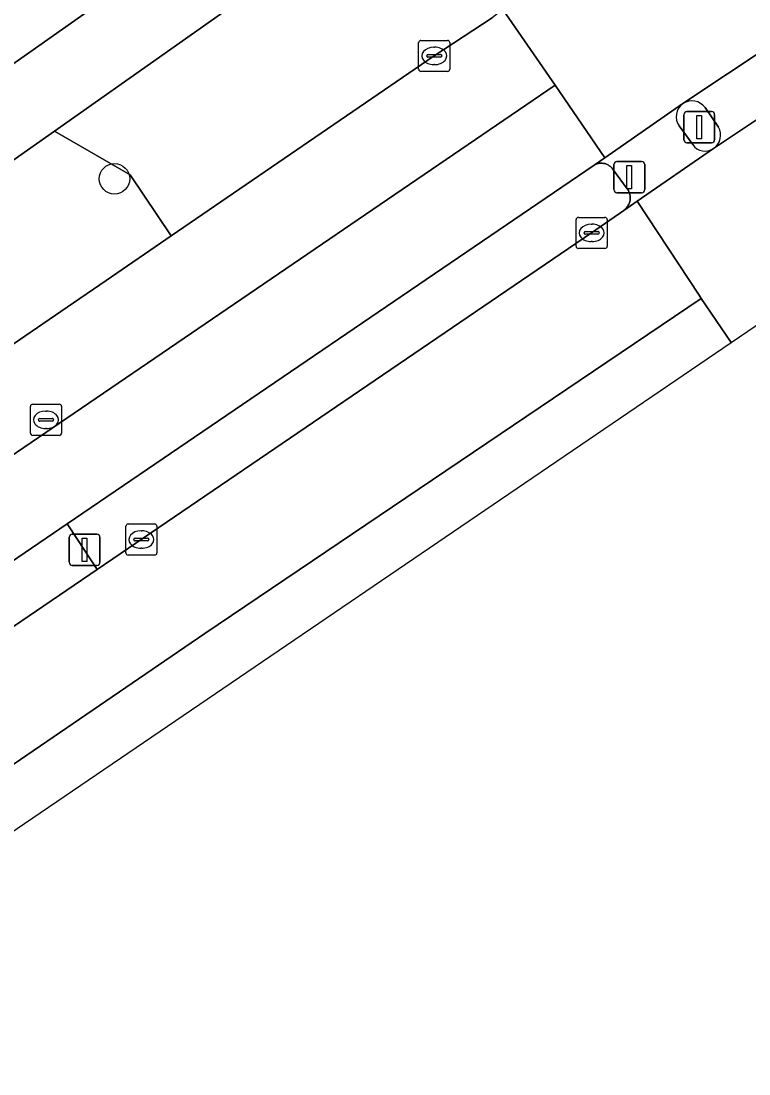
# Model space of a CAD drawing. Extents: x 157445 to 158888, y 383061 to 384688.
# Drawn here: x 158658.1 to 158681.48, y 383673.97 to 383707.79 of the extents above; entities that cross this region are included whole.
import ezdxf

# ---------------------------------------------------------------- set-up
doc = ezdxf.new("R2010")
doc.units = 0
for name, color, linetype in [('IMGEO_Berm_groen', 7, 'Continuous'), ('IMGEO_Boom', 7, 'Continuous'), ('IMGEO_Fietspad_gesloten', 7, 'Continuous'), ('IMGEO_Fietspad_open', 7, 'Continuous'), ('IMGEO_Groenvoorziening', 7, 'Continuous'), ('IMGEO_Haag', 7, 'Continuous'), ('IMGEO_Kolk', 7, 'Continuous'), ('IMGEO_Lichtmast', 7, 'Continuous'), ('IMGEO_OVBaan_gesloten', 7, 'Continuous'), ('IMGEO_Rijbaan_regionaal_gesloten', 7, 'Continuous'), ('IMGEO_Rioolput', 7, 'Continuous'), ('IMGEO_Verkeerseiland_open', 7, 'Continuous'), ('IMGEO_Verkeersregelinstallatiepaal', 7, 'Continuous'), ('IMGEO_Voetpad_open', 7, 'Continuous')]:
    doc.layers.add(name, color=color, linetype=linetype)

msp = doc.modelspace()

# ---------------------------------------------------------------- linework, layer by layer
at = {"layer": 'IMGEO_Berm_groen'}
msp.add_lwpolyline([(158529.635, 383610.058), (158533.912, 383612.972), (158549.163, 383623.387), (158564.436, 383633.769), (158577.223, 383642.513), (158594.161, 383654.025), (158610.268, 383664.997), (158625.531, 383675.407), (158640.814, 383685.819), (158656.102, 383696.222), (158659.587, 383698.599), (158660.833, 383699.452), (158662.926, 383700.885), (158661.61, 383702.847), (158659.173, 383704.25), (158658.02, 383703.436), (158647.99, 383696.349)], dxfattribs=at)
msp.add_lwpolyline([(158676.424, 383700.983), (158677.454, 383701.704), (158677.489, 383701.732), (158677.521, 383701.762), (158677.551, 383701.796), (158677.577, 383701.832), (158677.601, 383701.87), (158677.62, 383701.91), (158677.636, 383701.952), (158677.648, 383701.995), (158677.657, 383702.039), (158677.661, 383702.083), (158677.661, 383702.128), (158677.658, 383702.172), (158677.65, 383702.216), (158677.639, 383702.259), (158677.623, 383702.301), (158677.604, 383702.342), (158677.582, 383702.38), (158677.569, 383702.399), (158677.129, 383702.995), (158677.107, 383703.029), (158677.082, 383703.062), (158677.055, 383703.092), (158677.025, 383703.119), (158676.992, 383703.143), (158676.958, 383703.165), (158676.921, 383703.183), (158676.884, 383703.198), (158676.845, 383703.21), (158676.805, 383703.218), (158676.764, 383703.222), (158676.724, 383703.223), (158676.683, 383703.221), (158676.643, 383703.214), (158676.603, 383703.204), (158676.565, 383703.191), (158676.528, 383703.174), (158676.506, 383703.162), (158659.584, 383691.635), (158659.914, 383691.135), (158660.551, 383690.171)], close=True, dxfattribs=at)
at = {"layer": 'IMGEO_Boom'}
msp.add_circle((158661.102, 383702.722), 0.489, dxfattribs=at)
at = {"layer": 'IMGEO_Fietspad_gesloten'}
for points in [[(158679.399, 383721.322), (158677.463, 383720.002), (158677.446, 383719.989), (158673.107, 383717.176), (158672.871, 383716.996), (158659.434, 383707.528), (158646.351, 383698.32), (158645.771, 383697.923), (158642.101, 383695.683), (158635.984, 383692.252), (158632.559, 383690.485), (158625.975, 383687.642), (158625.07, 383687.28), (158622.291, 383686.109), (158619.533, 383684.885), (158594.652, 383667.82), (158523.57, 383619.052), (158500, 383602.881), (158449.207, 383568.025), (158400.089, 383534.274), (158395.677, 383531.318), (158383.866, 383523.103)], [(158647.99, 383696.349), (158658.02, 383703.436), (158659.173, 383704.25), (158670.378, 383712.16), (158673.126, 383714.078)]]:
    msp.add_lwpolyline(points, dxfattribs=at)
at = {"layer": 'IMGEO_Fietspad_open'}
for points in [[(158682.218, 383707.049), (158679.356, 383705.137)], [(158680.343, 383703.697), (158683.257, 383705.647)], [(158680.067, 383705.009), (158680.495, 383704.385)]]:
    msp.add_lwpolyline(points, dxfattribs=at)
for centre, radius, start, end in [((158679.644, 383704.699), 0.524, 36.2503, 123.3386), ((158680.052, 383704.122), 0.515, 304.402, 30.6815)]:
    msp.add_arc(centre, radius, start, end, dxfattribs=at)
at = {"layer": 'IMGEO_Groenvoorziening'}
msp.add_lwpolyline([(158670.378, 383712.16), (158659.173, 383704.25), (158661.61, 383702.847), (158662.926, 383700.885), (158671.368, 383706.667), (158673.235, 383707.89)], dxfattribs=at)
msp.add_lwpolyline([(158657.729, 383687.991), (158657.626, 383688.179), (158660.551, 383690.171), (158659.914, 383691.135), (158659.584, 383691.635), (158649.601, 383684.834), (158650.87, 383683.315)], close=True, dxfattribs=at)
at = {"layer": 'IMGEO_Haag'}
msp.add_lwpolyline([(158670.378, 383712.16), (158659.173, 383704.25), (158661.61, 383702.847), (158662.926, 383700.885), (158671.368, 383706.667), (158673.235, 383707.89)], dxfattribs=at)
msp.add_lwpolyline([(158657.729, 383687.991), (158657.626, 383688.179), (158660.551, 383690.171), (158659.914, 383691.135), (158659.584, 383691.635), (158649.601, 383684.834), (158650.87, 383683.315)], close=True, dxfattribs=at)
at = {"layer": 'IMGEO_Kolk'}
for p, q in [((158670.87, 383706.242), (158670.87, 383707.094)), ((158670.945, 383707.168), (158671.797, 383707.168)), ((158671.358, 383706.948), (158671.383, 383706.948)), ((158671.871, 383707.094), (158671.871, 383706.242)), ((158671.129, 383706.662), (158671.129, 383706.674)), ((158671.567, 383706.625), (158671.169, 383706.625)), ((158671.172, 383706.711), (158671.57, 383706.711)), ((158671.613, 383706.674), (158671.613, 383706.662)), ((158671.381, 383706.388), (158671.356, 383706.388)), ((158671.797, 383706.168), (158670.945, 383706.168)), ((158676.001, 383701.484), (158676.853, 383701.484)), ((158675.926, 383700.558), (158675.926, 383701.41)), ((158676.414, 383701.264), (158676.439, 383701.264)), ((158676.927, 383701.41), (158676.927, 383700.558)), ((158676.185, 383700.978), (158676.185, 383700.99)), ((158676.623, 383700.941), (158676.225, 383700.941)), ((158676.228, 383701.027), (158676.626, 383701.027)), ((158676.669, 383700.99), (158676.669, 383700.978)), ((158676.853, 383700.484), (158676.001, 383700.484)), ((158676.437, 383700.704), (158676.412, 383700.704)), ((158661.466, 383690.709), (158661.466, 383691.561)), ((158661.541, 383691.635), (158662.393, 383691.635)), ((158661.954, 383691.415), (158661.979, 383691.415)), ((158662.467, 383691.561), (158662.467, 383690.709)), ((158661.725, 383691.129), (158661.725, 383691.141)), ((158662.163, 383691.092), (158661.765, 383691.092)), ((158661.768, 383691.178), (158662.166, 383691.178)), ((158662.209, 383691.141), (158662.209, 383691.129)), ((158661.977, 383690.855), (158661.952, 383690.855)), ((158662.393, 383690.635), (158661.541, 383690.635))]:
    msp.add_line(p, q, dxfattribs=at)
for points in [[(158670.87, 383706.242), (158670.87, 383707.094)], [(158670.945, 383707.168), (158671.797, 383707.168)], [(158671.871, 383707.094), (158671.871, 383706.242)], [(158671.797, 383706.168), (158670.945, 383706.168)], [(158676.001, 383701.484), (158676.853, 383701.484)], [(158675.926, 383700.558), (158675.926, 383701.41)], [(158676.927, 383701.41), (158676.927, 383700.558)], [(158676.853, 383700.484), (158676.001, 383700.484)], [(158661.466, 383690.709), (158661.466, 383691.561)], [(158661.541, 383691.635), (158662.393, 383691.635)], [(158662.467, 383691.561), (158662.467, 383690.709)], [(158662.393, 383690.635), (158661.541, 383690.635)]]:
    msp.add_lwpolyline(points, dxfattribs=at)
for centre, radius, start, end in [((158670.947, 383707.092), 0.0765, 91.552, 178.448), ((158670.947, 383707.092), 0.0765, 91.552, 178.448), ((158671.795, 383707.092), 0.0765, 1.552, 88.448), ((158671.795, 383707.092), 0.0765, 1.552, 88.448), ((158671.169, 383706.671), 0.0403, 85.8775, 175.7526), ((158671.166, 383706.661), 0.0366, 178.938, 274.7102), ((158671.57, 383706.668), 0.043, 264.8664, 352.4533), ((158671.574, 383706.673), 0.0386, 1.7309, 96.639), ((158670.947, 383706.244), 0.0765, 181.552, 268.448), ((158670.947, 383706.244), 0.0765, 181.552, 268.448), ((158671.795, 383706.244), 0.0765, 271.552, 358.448), ((158671.795, 383706.244), 0.0765, 271.552, 358.448), ((158676.003, 383701.408), 0.0765, 91.552, 178.448), ((158676.003, 383701.408), 0.0765, 91.552, 178.448), ((158676.851, 383701.408), 0.0765, 1.552, 88.448), ((158676.851, 383701.408), 0.0765, 1.552, 88.448), ((158676.225, 383700.987), 0.0403, 85.8775, 175.7526), ((158676.222, 383700.977), 0.0366, 178.938, 274.7102), ((158676.626, 383700.984), 0.043, 264.8664, 352.4533), ((158676.63, 383700.989), 0.0386, 1.7309, 96.639), ((158676.003, 383700.56), 0.0765, 181.552, 268.448), ((158676.003, 383700.56), 0.0765, 181.552, 268.448), ((158676.851, 383700.56), 0.0765, 271.552, 358.448), ((158676.851, 383700.56), 0.0765, 271.552, 358.448), ((158661.543, 383691.559), 0.0765, 91.552, 178.448), ((158661.543, 383691.559), 0.0765, 91.552, 178.448), ((158662.391, 383691.559), 0.0765, 1.552, 88.448), ((158662.391, 383691.559), 0.0765, 1.552, 88.448), ((158661.765, 383691.138), 0.0403, 85.8775, 175.7526), ((158661.762, 383691.128), 0.0366, 178.938, 274.7102), ((158662.166, 383691.135), 0.043, 264.8664, 352.4533), ((158662.17, 383691.14), 0.0386, 1.7309, 96.639), ((158661.543, 383690.711), 0.0765, 181.552, 268.448), ((158661.543, 383690.711), 0.0765, 181.552, 268.448), ((158662.391, 383690.711), 0.0765, 271.552, 358.448), ((158662.391, 383690.711), 0.0765, 271.552, 358.448)]:
    msp.add_arc(centre, radius, start, end, dxfattribs=at)
for centre, major_axis, ratio, start_param, end_param in [((158671.357, 383706.668), (-0.387, 0.002), 0.722429, 4.712389, 7.853982), ((158671.382, 383706.668), (-0.39, 0.002), 0.717154, 1.570796, 4.712389), ((158676.413, 383700.984), (-0.387, 0.002), 0.722429, 4.712389, 7.853982), ((158676.438, 383700.984), (-0.39, 0.002), 0.717154, 1.570796, 4.712389), ((158661.953, 383691.135), (-0.387, 0.002), 0.722429, 4.712389, 7.853982), ((158661.978, 383691.135), (-0.39, 0.002), 0.717154, 1.570796, 4.712389)]:
    msp.add_ellipse(centre, major_axis=major_axis, ratio=ratio, start_param=start_param, end_param=end_param, dxfattribs=at)
at = {"layer": 'IMGEO_Lichtmast'}
for p, q in [((158679.484, 383704.878), (158680.274, 383704.878)), ((158680.274, 383704.878), (158679.484, 383704.878)), ((158679.384, 383703.978), (158679.384, 383704.778)), ((158679.384, 383704.778), (158679.384, 383703.978)), ((158680.374, 383704.778), (158680.374, 383703.978)), ((158680.374, 383703.978), (158680.374, 383704.778)), ((158680.274, 383703.878), (158679.484, 383703.878)), ((158679.484, 383703.878), (158680.274, 383703.878)), ((158659.645, 383690.407), (158659.645, 383691.207)), ((158659.645, 383691.207), (158659.645, 383690.407)), ((158659.745, 383691.307), (158660.535, 383691.307)), ((158660.535, 383691.307), (158659.745, 383691.307)), ((158660.635, 383691.207), (158660.635, 383690.407)), ((158660.635, 383690.407), (158660.635, 383691.207)), ((158660.535, 383690.307), (158659.745, 383690.307)), ((158659.745, 383690.307), (158660.535, 383690.307))]:
    msp.add_line(p, q, dxfattribs=at)
for points in [[(158679.804, 383704.753), (158679.954, 383704.753), (158679.954, 383704.003), (158679.804, 383704.003), (158679.804, 383704.753)], [(158660.065, 383691.182), (158660.215, 383691.182), (158660.215, 383690.432), (158660.065, 383690.432), (158660.065, 383691.182)]]:
    msp.add_lwpolyline(points, dxfattribs=at)
for centre, start, end in [((158679.484, 383704.778), 90, 180), ((158679.484, 383704.778), 90, 180), ((158680.274, 383704.778), 0, 90), ((158680.274, 383704.778), 360, 90), ((158679.484, 383703.978), 180, 270), ((158679.484, 383703.978), 180, 270), ((158680.274, 383703.978), 270, 0), ((158680.274, 383703.978), 270, 0), ((158659.745, 383691.207), 90, 180), ((158659.745, 383691.207), 90, 180), ((158660.535, 383691.207), 0, 90), ((158660.535, 383691.207), 360, 90), ((158659.745, 383690.407), 180, 270), ((158659.745, 383690.407), 180, 270), ((158660.535, 383690.407), 270, 0), ((158660.535, 383690.407), 270, 0)]:
    msp.add_arc(centre, 0.1, start, end, dxfattribs=at)
at = {"layer": 'IMGEO_OVBaan_gesloten'}
for points in [[(158680.904, 383697.465), (158695.033, 383707.081), (158699.625, 383710.219), (158709.341, 383716.859), (158708.38, 383718.256), (158708.352, 383718.295), (158706.236, 383721.282), (158703.732, 383719.615), (158701.247, 383717.918), (158700.906, 383717.685), (158697.528, 383715.366), (158697.306, 383715.234), (158697.433, 383715.048), (158686.507, 383707.612), (158686.355, 383707.788), (158686.22, 383707.676), (158683.257, 383705.647), (158680.343, 383703.697), (158677.886, 383702.002), (158679.874, 383698.989), (158679.946, 383698.882)], [(158365.354, 383481.561), (158416.544, 383517.531), (158540.809, 383602.111), (158637.817, 383668.138), (158680.904, 383697.465), (158679.946, 383698.882), (158664, 383688.121), (158644.308, 383674.664), (158621.572, 383659.17), (158604.504, 383647.519), (158583.825, 383633.453), (158564.93, 383620.521), (158541.858, 383604.776), (158522.166, 383591.424), (158504.867, 383579.604), (158484.965, 383566.084), (158464.958, 383552.48), (158446.358, 383539.779), (158428.975, 383527.938), (158408.443, 383513.852), (158386.987, 383498.925), (158364.353, 383482.998), (158364.367, 383482.977)]]:
    msp.add_lwpolyline(points, close=True, dxfattribs=at)
msp.add_lwpolyline([(158541.858, 383604.776), (158564.93, 383620.521), (158583.825, 383633.453), (158604.504, 383647.519), (158621.572, 383659.17), (158644.308, 383674.664), (158664, 383688.121), (158679.946, 383698.882), (158679.874, 383698.989), (158677.886, 383702.002), (158677.454, 383701.704), (158676.424, 383700.983), (158660.551, 383690.171), (158657.626, 383688.179), (158657.729, 383687.991), (158650.87, 383683.315), (158614.863, 383658.766), (158534.043, 383603.699), (158500, 383580.503), (158421.762, 383527.194)], dxfattribs=at)
at = {"layer": 'IMGEO_Rijbaan_regionaal_gesloten'}
for points in [[(158676.053, 383710.244), (158675.944, 383710.136), (158674.551, 383708.936), (158673.574, 383708.16), (158675.249, 383705.727), (158676.85, 383703.4), (158679.356, 383705.137), (158682.218, 383707.049), (158685.202, 383709.056)], [(158419.62, 383531.385), (158675.249, 383705.727), (158673.574, 383708.16), (158673.235, 383707.89), (158671.368, 383706.667), (158662.926, 383700.885), (158660.833, 383699.452), (158659.587, 383698.599), (158656.102, 383696.222), (158640.814, 383685.819), (158625.531, 383675.407), (158610.268, 383664.997), (158594.161, 383654.025), (158577.223, 383642.513), (158564.436, 383633.769), (158549.163, 383623.387), (158533.912, 383612.972), (158529.635, 383610.058), (158518.614, 383602.55), (158510.98, 383597.353), (158503.312, 383592.163), (158500, 383589.896), (158488.049, 383581.718), (158472.766, 383571.328)], [(158532.907, 383605.325), (158542.718, 383612.011), (158649.601, 383684.834), (158659.584, 383691.635), (158676.506, 383703.162), (158676.85, 383703.4), (158675.249, 383705.727), (158419.62, 383531.385), (158396.6, 383515.895), (158392.975, 383513.826), (158381.801, 383508.832), (158377.704, 383506.331), (158374.335, 383503.923), (158362.176, 383495.3), (158357.947, 383492.263), (158359.626, 383489.838), (158363.896, 383492.904), (158376.206, 383501.305), (158380.823, 383504.604), (158383.416, 383506.187), (158388.341, 383508.475), (158396.561, 383512.223), (158399.682, 383514.393), (158402.806, 383516.561)]]:
    msp.add_lwpolyline(points, dxfattribs=at)
at = {"layer": 'IMGEO_Rioolput'}
for p, q in [((158658.403, 383694.555), (158658.403, 383695.407)), ((158658.478, 383695.481), (158659.33, 383695.481)), ((158659.404, 383695.407), (158659.404, 383694.555)), ((158658.891, 383695.261), (158658.916, 383695.261)), ((158658.662, 383694.975), (158658.662, 383694.987)), ((158659.1, 383694.938), (158658.702, 383694.938)), ((158658.705, 383695.024), (158659.103, 383695.024)), ((158659.146, 383694.987), (158659.146, 383694.975)), ((158659.33, 383694.481), (158658.478, 383694.481)), ((158658.914, 383694.701), (158658.889, 383694.701))]:
    msp.add_line(p, q, dxfattribs=at)
for points in [[(158658.403, 383694.555), (158658.403, 383695.407)], [(158658.478, 383695.481), (158659.33, 383695.481)], [(158659.404, 383695.407), (158659.404, 383694.555)], [(158659.33, 383694.481), (158658.478, 383694.481)]]:
    msp.add_lwpolyline(points, dxfattribs=at)
for centre, radius, start, end in [((158658.48, 383695.405), 0.0765, 91.552, 178.448), ((158658.48, 383695.405), 0.0765, 91.552, 178.448), ((158659.328, 383695.405), 0.0765, 1.552, 88.448), ((158659.328, 383695.405), 0.0765, 1.552, 88.448), ((158658.702, 383694.984), 0.0403, 85.8775, 175.7526), ((158658.699, 383694.974), 0.0366, 178.938, 274.7102), ((158659.103, 383694.981), 0.043, 264.8664, 352.4533), ((158659.107, 383694.986), 0.0386, 1.7309, 96.639), ((158658.48, 383694.557), 0.0765, 181.552, 268.448), ((158658.48, 383694.557), 0.0765, 181.552, 268.448), ((158659.328, 383694.557), 0.0765, 271.552, 358.448), ((158659.328, 383694.557), 0.0765, 271.552, 358.448)]:
    msp.add_arc(centre, radius, start, end, dxfattribs=at)
for centre, major_axis, ratio, start_param, end_param in [((158658.89, 383694.981), (-0.387, 0.002), 0.722429, 4.712389, 7.853982), ((158658.915, 383694.981), (-0.39, 0.002), 0.717154, 1.570796, 4.712389)]:
    msp.add_ellipse(centre, major_axis=major_axis, ratio=ratio, start_param=start_param, end_param=end_param, dxfattribs=at)
at = {"layer": 'IMGEO_Verkeerseiland_open'}
for points in [[(158680.495, 383704.385), (158680.067, 383705.009)], [(158679.235, 383704.419), (158679.669, 383703.822)]]:
    msp.add_lwpolyline(points, dxfattribs=at)
for centre, radius, start, end in [((158679.644, 383704.699), 0.524, 36.2503, 123.3386), ((158679.655, 383704.717), 0.515, 125.4906, 215.3778), ((158680.052, 383704.122), 0.515, 304.402, 30.6815), ((158680.07, 383704.103), 0.49, 215.0751, 303.9116)]:
    msp.add_arc(centre, radius, start, end, dxfattribs=at)
at = {"layer": 'IMGEO_Verkeersregelinstallatiepaal'}
for p, q in [((158677.139, 383702.376), (158677.139, 383703.176)), ((158677.139, 383703.176), (158677.139, 383702.376)), ((158677.239, 383703.276), (158678.029, 383703.276)), ((158678.029, 383703.276), (158677.239, 383703.276)), ((158678.129, 383703.176), (158678.129, 383702.376)), ((158678.129, 383702.376), (158678.129, 383703.176)), ((158678.029, 383702.276), (158677.239, 383702.276)), ((158677.239, 383702.276), (158678.029, 383702.276))]:
    msp.add_line(p, q, dxfattribs=at)
msp.add_lwpolyline([(158677.559, 383703.151), (158677.709, 383703.151), (158677.709, 383702.401), (158677.559, 383702.401), (158677.559, 383703.151)], dxfattribs=at)
for centre, start, end in [((158677.239, 383703.176), 90, 180), ((158677.239, 383703.176), 90, 180), ((158678.029, 383703.176), 0, 90), ((158678.029, 383703.176), 360, 90), ((158677.239, 383702.376), 180, 270), ((158677.239, 383702.376), 180, 270), ((158678.029, 383702.376), 270, 0), ((158678.029, 383702.376), 270, 0)]:
    msp.add_arc(centre, 0.1, start, end, dxfattribs=at)
at = {"layer": 'IMGEO_Voetpad_open'}
for points in [[(158625.975, 383687.642), (158632.559, 383690.485), (158635.984, 383692.252), (158642.101, 383695.683), (158645.771, 383697.923), (158646.351, 383698.32), (158659.434, 383707.528), (158672.871, 383716.996)], [(158679.356, 383705.137), (158676.85, 383703.4), (158676.506, 383703.162), (158676.528, 383703.174), (158676.565, 383703.191), (158676.603, 383703.204), (158676.643, 383703.214), (158676.683, 383703.221), (158676.724, 383703.223), (158676.764, 383703.222), (158676.805, 383703.218), (158676.845, 383703.21), (158676.884, 383703.198), (158676.921, 383703.183), (158676.958, 383703.165), (158676.992, 383703.143), (158677.025, 383703.119), (158677.055, 383703.092), (158677.082, 383703.062), (158677.107, 383703.029), (158677.129, 383702.995), (158677.569, 383702.399), (158677.582, 383702.38), (158677.604, 383702.342), (158677.623, 383702.301), (158677.639, 383702.259), (158677.65, 383702.216), (158677.658, 383702.172), (158677.661, 383702.128), (158677.661, 383702.083), (158677.657, 383702.039), (158677.648, 383701.995), (158677.636, 383701.952), (158677.62, 383701.91), (158677.601, 383701.87), (158677.577, 383701.832), (158677.551, 383701.796), (158677.521, 383701.762), (158677.489, 383701.732), (158677.454, 383701.704), (158677.886, 383702.002), (158680.343, 383703.697)], [(158679.669, 383703.822), (158679.235, 383704.419)]]:
    msp.add_lwpolyline(points, dxfattribs=at)
for centre, radius, start, end in [((158679.655, 383704.717), 0.515, 125.4906, 215.3778), ((158680.07, 383704.103), 0.49, 215.0751, 303.9116)]:
    msp.add_arc(centre, radius, start, end, dxfattribs=at)

doc.saveas('drawing.dxf')
